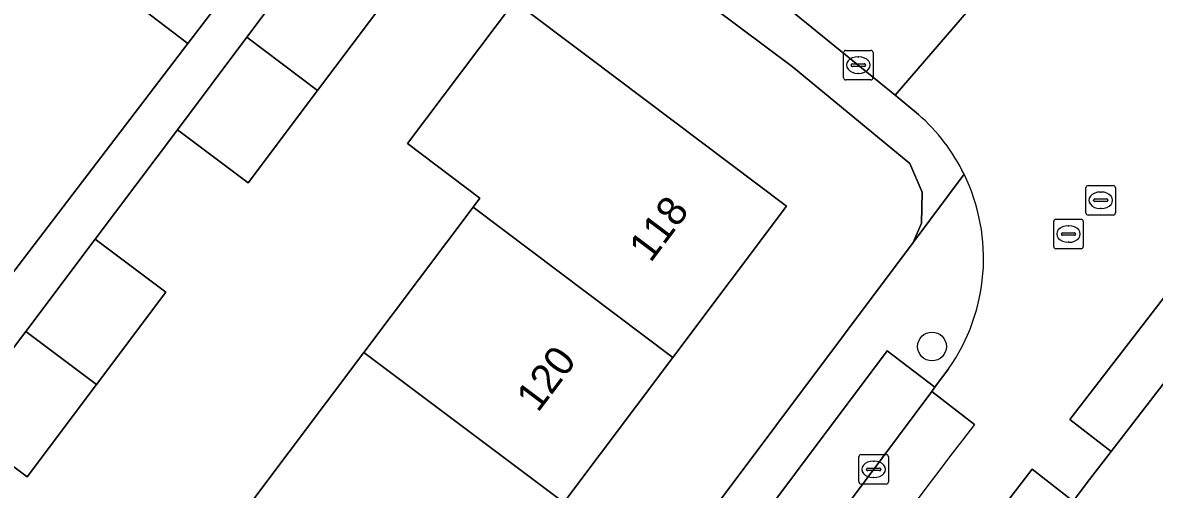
# Model space of a CAD drawing. Extents: x 159039 to 160102, y 381214 to 382524.
# Drawn here: x 159460.12 to 159498.5, y 381935.33 to 381951.16 of the extents above; entities that cross this region are included whole.
import ezdxf

# ---------------------------------------------------------------- set-up
doc = ezdxf.new("R2010")
doc.units = 0
for name, color, linetype in [('IMGEO_Boom', 7, 'Continuous'), ('IMGEO_Erf', 7, 'Continuous'), ('IMGEO_Kolk', 7, 'Continuous'), ('IMGEO_Pand', 7, 'Continuous'), ('IMGEO_Pand_nummerreeks', 7, 'Continuous'), ('IMGEO_Parkeervlak_open', 7, 'Continuous'), ('IMGEO_Rijbaan_lokaal_gesloten', 7, 'Continuous'), ('IMGEO_Rijbaan_lokaal_open', 7, 'Continuous'), ('IMGEO_Rioolput', 7, 'Continuous'), ('IMGEO_Voetpad_open', 7, 'Continuous')]:
    doc.layers.add(name, color=color, linetype=linetype)

msp = doc.modelspace()

# ---------------------------------------------------------------- linework, layer by layer
at = {"layer": 'IMGEO_Boom'}
msp.add_circle((159490.954, 381940.171), 0.489, dxfattribs=at)
at = {"layer": 'IMGEO_Erf'}
msp.add_lwpolyline([(159455.752, 381958.059), (159450.852, 381961.803), (159445.902, 381965.586), (159440.757, 381969.518), (159436.302, 381963.522), (159439.451, 381961.168), (159437.791, 381958.947), (159441.628, 381956.11), (159443.385, 381958.47), (159443.498, 381958.386), (159446.521, 381956.136), (159449.031, 381954.268), (159449.381, 381954.007), (159447.567, 381951.57), (159449.536, 381950.021), (159451.606, 381948.393), (159453.41, 381950.748), (159456.303, 381948.533), (159459.561, 381946.039), (159457.758, 381943.684), (159459.521, 381942.335), (159465.718, 381950.443), (159460.696, 381954.281)], close=True, dxfattribs=at)
for points in [[(159469.394, 381915.768), (159490.312, 381943.7), (159490.602, 381944.349), (159490.624, 381945.41), (159490.205, 381946.373), (159486.209, 381949.671), (159482.645, 381952.343)], [(159472.471, 381951.987), (159470.117, 381948.855), (159467.763, 381945.723), (159465.365, 381947.525), (159462.575, 381943.813), (159464.973, 381942.011), (159462.619, 381938.878), (159460.265, 381935.747), (159457.867, 381937.549)], [(159467.892, 381934.916), (159471.692, 381939.972), (159475.39, 381944.892), (159475.626, 381945.207), (159473.168, 381947.054), (159476.791, 381951.875), (159479.249, 381950.027), (159486.026, 381944.933), (159482.167, 381939.798), (159478.47, 381934.879)]]:
    msp.add_lwpolyline(points, dxfattribs=at)
at = {"layer": 'IMGEO_Kolk'}
for p, q in [((159487.957, 381949.288), (159487.957, 381950.14)), ((159488.032, 381950.214), (159488.884, 381950.214)), ((159488.958, 381950.14), (159488.958, 381949.288)), ((159488.216, 381949.708), (159488.216, 381949.72)), ((159488.259, 381949.757), (159488.657, 381949.757)), ((159488.445, 381949.994), (159488.47, 381949.994)), ((159488.7, 381949.72), (159488.7, 381949.708)), ((159488.654, 381949.671), (159488.256, 381949.671)), ((159488.468, 381949.434), (159488.443, 381949.434)), ((159488.884, 381949.214), (159488.032, 381949.214)), ((159488.476, 381935.579), (159488.476, 381936.431)), ((159488.551, 381936.505), (159489.403, 381936.505)), ((159488.964, 381936.285), (159488.989, 381936.285)), ((159489.477, 381936.431), (159489.477, 381935.579)), ((159488.735, 381935.999), (159488.735, 381936.011)), ((159489.173, 381935.962), (159488.775, 381935.962)), ((159488.778, 381936.048), (159489.176, 381936.048)), ((159489.219, 381936.011), (159489.219, 381935.999)), ((159489.403, 381935.505), (159488.551, 381935.505)), ((159488.987, 381935.725), (159488.962, 381935.725))]:
    msp.add_line(p, q, dxfattribs=at)
for points in [[(159487.957, 381949.288), (159487.957, 381950.14)], [(159488.032, 381950.214), (159488.884, 381950.214)], [(159488.958, 381950.14), (159488.958, 381949.288)], [(159488.884, 381949.214), (159488.032, 381949.214)], [(159488.476, 381935.579), (159488.476, 381936.431)], [(159488.551, 381936.505), (159489.403, 381936.505)], [(159489.477, 381936.431), (159489.477, 381935.579)], [(159489.403, 381935.505), (159488.551, 381935.505)]]:
    msp.add_lwpolyline(points, dxfattribs=at)
for centre, radius, start, end in [((159488.034, 381950.138), 0.0765, 91.552, 178.448), ((159488.034, 381950.138), 0.0765, 91.552, 178.448), ((159488.882, 381950.138), 0.0765, 1.552, 88.448), ((159488.882, 381950.138), 0.0765, 1.552, 88.448), ((159488.256, 381949.717), 0.0403, 85.8775, 175.7526), ((159488.253, 381949.707), 0.0366, 178.938, 274.7102), ((159488.657, 381949.714), 0.043, 264.8664, 352.4533), ((159488.661, 381949.719), 0.0386, 1.7309, 96.639), ((159488.034, 381949.29), 0.0765, 181.552, 268.448), ((159488.034, 381949.29), 0.0765, 181.552, 268.448), ((159488.882, 381949.29), 0.0765, 271.552, 358.448), ((159488.882, 381949.29), 0.0765, 271.552, 358.448), ((159488.553, 381936.429), 0.0765, 91.552, 178.448), ((159488.553, 381936.429), 0.0765, 91.552, 178.448), ((159489.401, 381936.429), 0.0765, 1.552, 88.448), ((159489.401, 381936.429), 0.0765, 1.552, 88.448), ((159488.775, 381936.008), 0.0403, 85.8775, 175.7526), ((159488.772, 381935.998), 0.0366, 178.938, 274.7102), ((159489.176, 381936.005), 0.043, 264.8664, 352.4533), ((159489.18, 381936.01), 0.0386, 1.7309, 96.639), ((159488.553, 381935.581), 0.0765, 181.552, 268.448), ((159488.553, 381935.581), 0.0765, 181.552, 268.448), ((159489.401, 381935.581), 0.0765, 271.552, 358.448), ((159489.401, 381935.581), 0.0765, 271.552, 358.448)]:
    msp.add_arc(centre, radius, start, end, dxfattribs=at)
for centre, major_axis, ratio, start_param, end_param in [((159488.444, 381949.714), (-0.387, 0.002), 0.722429, 4.712389, 7.853982), ((159488.469, 381949.714), (-0.39, 0.002), 0.717154, 1.570796, 4.712389), ((159488.963, 381936.005), (-0.387, 0.002), 0.722429, 4.712389, 7.853982), ((159488.988, 381936.005), (-0.39, 0.002), 0.717154, 1.570796, 4.712389)]:
    msp.add_ellipse(centre, major_axis=major_axis, ratio=ratio, start_param=start_param, end_param=end_param, dxfattribs=at)
at = {"layer": 'IMGEO_Pand'}
for points in [[(159465.597, 381960.694), (159460.696, 381954.281), (159465.718, 381950.443), (159467.583, 381952.884), (159470.619, 381956.856)], [(159467.719, 381950.658), (159470.117, 381948.855), (159472.471, 381951.987), (159470.073, 381953.789)], [(159486.026, 381944.933), (159479.249, 381950.027), (159476.791, 381951.875), (159473.168, 381947.054), (159475.626, 381945.207), (159475.39, 381944.892), (159482.167, 381939.798)], [(159467.719, 381950.658), (159465.365, 381947.525), (159467.763, 381945.723), (159470.117, 381948.855)], [(159475.39, 381944.892), (159471.692, 381939.972), (159478.47, 381934.879), (159482.167, 381939.798)], [(159460.221, 381940.68), (159462.619, 381938.878), (159464.973, 381942.011), (159462.575, 381943.813)], [(159460.221, 381940.68), (159457.867, 381937.549), (159460.265, 381935.747), (159462.619, 381938.878)], [(159474.67, 381929.823), (159478.47, 381934.879), (159471.692, 381939.972), (159467.892, 381934.916)]]:
    msp.add_lwpolyline(points, close=True, dxfattribs=at)
at = {"layer": 'IMGEO_Parkeervlak_open'}
msp.add_lwpolyline([(159490.948, 381938.645), (159491.054, 381938.787), (159489.438, 381940.02), (159470.584, 381914.862), (159468.044, 381911.321), (159463.409, 381904.86), (159465.119, 381903.631), (159465.652, 381904.379), (159471.659, 381912.808)], close=True, dxfattribs=at)
at = {"layer": 'IMGEO_Rijbaan_lokaal_gesloten'}
for points in [[(159495.4, 381952.384), (159493.902, 381953.566), (159489.71, 381948.693), (159490.496, 381948.037)], [(159487.26, 381926.682), (159490.513, 381931.011), (159494.352, 381936.008), (159495.744, 381934.93), (159496.295, 381935.657), (159497.031, 381936.611), (159495.626, 381937.691), (159505.113, 381949.989), (159506.519, 381948.905), (159507.12, 381949.683), (159507.856, 381950.608)], [(159491.515, 381939.414), (159491.054, 381938.787), (159490.948, 381938.645), (159492.391, 381937.528)], [(159492.391, 381937.528), (159490.948, 381938.645), (159471.659, 381912.808), (159465.652, 381904.379), (159467.06, 381903.419)], [(159495.744, 381934.93), (159494.352, 381936.008), (159490.513, 381931.011), (159487.26, 381926.682)]]:
    msp.add_lwpolyline(points, dxfattribs=at)
msp.add_lwpolyline([(159506.519, 381948.905), (159505.113, 381949.989), (159495.626, 381937.691), (159497.031, 381936.611)], close=True, dxfattribs=at)
for centre, radius, start, end in [((159486.221, 381943.169), 6.479, 26.0187, 48.7101), ((159486.208, 381943.158), 6.495, 324.7965, 26.0515), ((160940.368, 380835.73), 1819.504, 142.73167, 144.069584), ((160940.368, 380835.73), 1819.504, 142.73167, 144.069584)]:
    msp.add_arc(centre, radius, start, end, dxfattribs=at)
at = {"layer": 'IMGEO_Rijbaan_lokaal_open'}
msp.add_lwpolyline([(159433.841, 381994.834), (159441.923, 381988.326), (159442.88, 381987.591), (159443.914, 381986.206), (159444.352, 381985.904), (159445.379, 381985.069), (159448.636, 381982.36), (159451.637, 381979.96), (159459.269, 381973.743), (159463.814, 381970.062), (159471.127, 381964.038), (159479.726, 381956.917), (159484.836, 381952.668), (159489.71, 381948.693), (159493.902, 381953.566), (159490.011, 381956.729), (159478.439, 381966.173), (159470.716, 381972.439), (159465.366, 381976.894), (159453.588, 381986.5), (159445.068, 381993.5), (159438.342, 381999.131)], dxfattribs=at)
at = {"layer": 'IMGEO_Rioolput'}
for p, q in [((159496.177, 381944.705), (159496.177, 381945.557)), ((159496.252, 381945.631), (159497.104, 381945.631)), ((159497.178, 381945.557), (159497.178, 381944.705)), ((159496.436, 381945.125), (159496.436, 381945.137)), ((159496.479, 381945.174), (159496.877, 381945.174)), ((159496.665, 381945.411), (159496.69, 381945.411)), ((159496.92, 381945.137), (159496.92, 381945.125)), ((159496.874, 381945.088), (159496.476, 381945.088)), ((159496.688, 381944.851), (159496.663, 381944.851)), ((159495.083, 381943.559), (159495.083, 381944.411)), ((159495.158, 381944.485), (159496.01, 381944.485)), ((159496.084, 381944.411), (159496.084, 381943.559)), ((159497.104, 381944.631), (159496.252, 381944.631)), ((159495.342, 381943.979), (159495.342, 381943.991)), ((159495.78, 381943.942), (159495.382, 381943.942)), ((159495.385, 381944.028), (159495.783, 381944.028)), ((159495.571, 381944.265), (159495.596, 381944.265)), ((159495.826, 381943.991), (159495.826, 381943.979)), ((159495.594, 381943.705), (159495.569, 381943.705)), ((159496.01, 381943.485), (159495.158, 381943.485))]:
    msp.add_line(p, q, dxfattribs=at)
for points in [[(159496.177, 381944.705), (159496.177, 381945.557)], [(159496.252, 381945.631), (159497.104, 381945.631)], [(159497.178, 381945.557), (159497.178, 381944.705)], [(159495.083, 381943.559), (159495.083, 381944.411)], [(159495.158, 381944.485), (159496.01, 381944.485)], [(159496.084, 381944.411), (159496.084, 381943.559)], [(159497.104, 381944.631), (159496.252, 381944.631)], [(159496.01, 381943.485), (159495.158, 381943.485)]]:
    msp.add_lwpolyline(points, dxfattribs=at)
for centre, radius, start, end in [((159496.254, 381945.555), 0.0765, 91.552, 178.448), ((159496.254, 381945.555), 0.0765, 91.552, 178.448), ((159497.102, 381945.555), 0.0765, 1.552, 88.448), ((159497.102, 381945.555), 0.0765, 1.552, 88.448), ((159496.476, 381945.134), 0.0403, 85.8775, 175.7526), ((159496.473, 381945.124), 0.0366, 178.938, 274.7102), ((159496.877, 381945.131), 0.043, 264.8664, 352.4533), ((159496.881, 381945.136), 0.0386, 1.7309, 96.639), ((159496.254, 381944.707), 0.0765, 181.552, 268.448), ((159496.254, 381944.707), 0.0765, 181.552, 268.448), ((159497.102, 381944.707), 0.0765, 271.552, 358.448), ((159497.102, 381944.707), 0.0765, 271.552, 358.448), ((159495.16, 381944.409), 0.0765, 91.552, 178.448), ((159495.16, 381944.409), 0.0765, 91.552, 178.448), ((159496.008, 381944.409), 0.0765, 1.552, 88.448), ((159496.008, 381944.409), 0.0765, 1.552, 88.448), ((159495.382, 381943.988), 0.0403, 85.8775, 175.7526), ((159495.379, 381943.978), 0.0366, 178.938, 274.7102), ((159495.783, 381943.985), 0.043, 264.8664, 352.4533), ((159495.787, 381943.99), 0.0386, 1.7309, 96.639), ((159495.16, 381943.561), 0.0765, 181.552, 268.448), ((159495.16, 381943.561), 0.0765, 181.552, 268.448), ((159496.008, 381943.561), 0.0765, 271.552, 358.448), ((159496.008, 381943.561), 0.0765, 271.552, 358.448)]:
    msp.add_arc(centre, radius, start, end, dxfattribs=at)
for centre, major_axis, ratio, start_param, end_param in [((159496.664, 381945.131), (-0.387, 0.002), 0.722429, 4.712389, 7.853982), ((159496.689, 381945.131), (-0.39, 0.002), 0.717154, 1.570796, 4.712389), ((159495.57, 381943.985), (-0.387, 0.002), 0.722429, 4.712389, 7.853982), ((159495.595, 381943.985), (-0.39, 0.002), 0.717154, 1.570796, 4.712389)]:
    msp.add_ellipse(centre, major_axis=major_axis, ratio=ratio, start_param=start_param, end_param=end_param, dxfattribs=at)
at = {"layer": 'IMGEO_Voetpad_open'}
for points in [[(159433.841, 381994.834), (159429.268, 381998.566), (159428.781, 381998.963), (159425.306, 381994.084), (159440.661, 381981.451), (159439.221, 381979.469), (159440.673, 381978.378), (159444.624, 381983.484), (159447.671, 381981.125), (159443.753, 381976.064), (159444.955, 381975.01), (159445.658, 381975.93), (159448.827, 381980.123), (159461.871, 381969.531), (159473.165, 381960.187), (159474.224, 381959.31), (159482.645, 381952.343), (159486.209, 381949.671), (159490.205, 381946.373), (159490.624, 381945.41), (159490.602, 381944.349), (159490.312, 381943.7), (159492.043, 381946.011)], [(159490.496, 381948.037), (159489.71, 381948.693), (159484.836, 381952.668), (159479.726, 381956.917), (159471.127, 381964.038), (159463.814, 381970.062), (159459.269, 381973.743), (159451.637, 381979.96)], [(159457.867, 381937.549), (159460.221, 381940.68), (159462.575, 381943.813), (159465.365, 381947.525), (159467.719, 381950.658), (159470.073, 381953.789)], [(159467.583, 381952.884), (159465.718, 381950.443), (159459.521, 381942.335)], [(159507.928, 381950.698), (159507.856, 381950.608), (159507.12, 381949.683), (159506.519, 381948.905), (159497.031, 381936.611), (159496.295, 381935.657), (159495.744, 381934.93)], [(159492.043, 381946.011), (159490.312, 381943.7), (159469.394, 381915.768), (159466.84, 381912.207), (159468.044, 381911.321), (159470.584, 381914.862), (159489.438, 381940.02), (159491.054, 381938.787), (159491.515, 381939.414)]]:
    msp.add_lwpolyline(points, dxfattribs=at)
for centre, radius, start, end in [((159486.221, 381943.169), 6.479, 26.0187, 48.7101), ((159486.208, 381943.158), 6.495, 324.7965, 26.0515)]:
    msp.add_arc(centre, radius, start, end, dxfattribs=at)

# ---------------------------------------------------------------- texts
at = {"layer": 'IMGEO_Pand_nummerreeks'}
for s, rotation, p in [('118', 53.0731, (159481.411, 381942.987)), ('120', 53.0725, (159477.59, 381937.903))]:
    msp.add_text(s, height=1, rotation=rotation, dxfattribs=at).set_placement(p)

doc.saveas('drawing.dxf')
